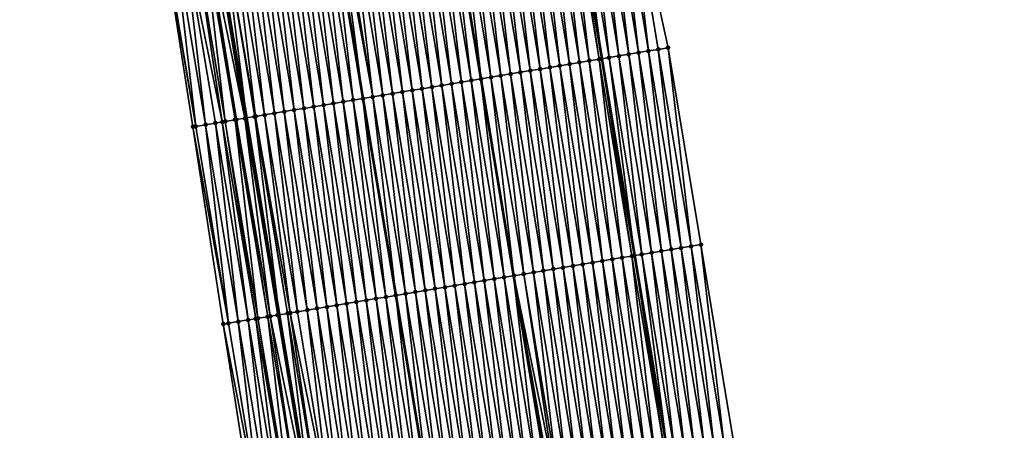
# Model space of a CAD drawing. Header units: feet. Extents: x 2010743 to 2022806, y 818705 to 837694.
# Tile 267 of 531: x 2011540 to 2011638, y 827324 to 827365. Entities that reach past the tile are written whole.
import ezdxf

# ---------------------------------------------------------------- set-up
doc = ezdxf.new("R2010")
doc.units = ezdxf.units.FT
doc.header["$MEASUREMENT"] = 0
for name, color, linetype, lineweight in [('EP_Travel Lane', 172, 'Continuous', 53), ('Road Shots', 141, 'Continuous', 100), ('STRIPING', 60, 'Continuous', 53)]:
    doc.layers.add(name, color=color, linetype=linetype, lineweight=lineweight)
doc.layers.add('I-77-MM17-21_NB-Surface-Border', color=7, linetype='Continuous')
doc.layers.add('I-77-MM17-21_NB-Surface-TIN', color=7, linetype='Continuous')

msp = doc.modelspace()

# ---------------------------------------------------------------- linework, layer by layer
at = {"layer": 'EP_Travel Lane'}
for points in [[(2011579.91, 827479.554, 307.136), (2011582.754, 827460.029, 307.132), (2011585.73, 827440.252, 307.147), (2011588.706, 827420.474, 307.162), (2011591.681, 827400.697, 307.152), (2011594.777, 827381.293, 307.175), (2011598.063, 827361.565, 307.187), (2011601.349, 827341.837, 307.243), (2011604.635, 827322.109, 307.284), (2011608.035, 827302.71, 307.321), (2011611.592, 827283.029, 307.355), (2011615.149, 827263.348, 307.39), (2011618.707, 827243.667, 307.439), (2011622.355, 827224.284, 307.499), (2011626.149, 827204.647, 307.551), (2011629.944, 827185.01, 307.612), (2011633.739, 827165.374, 307.692)], [(2011544.137, 827474.614, 308.56), (2011547.036, 827454.656, 308.531), (2011550.012, 827434.879, 308.571), (2011552.988, 827415.102, 308.601), (2011555.963, 827395.324, 308.628), (2011559.156, 827375.361, 308.668), (2011562.442, 827355.633, 308.652), (2011565.727, 827335.905, 308.666), (2011569.013, 827316.176, 308.661), (2011572.49, 827296.288, 308.675), (2011576.048, 827276.607, 308.738), (2011579.605, 827256.926, 308.763), (2011583.162, 827237.245, 308.8), (2011586.897, 827217.423, 308.839), (2011590.699, 827197.787, 308.857), (2011594.501, 827178.152, 308.927)]]:
    msp.add_polyline3d(points, dxfattribs=at)
at = {"layer": 'I-77-MM17-21_NB-Surface-Border', "color": 3, "linetype": 'Continuous', "lineweight": -3}
for points in [[(2011584.602, 827480.202, 306.948), (2011587.43, 827460.733, 306.939), (2011590.406, 827440.955, 306.978), (2011593.382, 827421.178, 306.965), (2011597.346, 827401.549, 306.933), (2011600.433, 827382.235, 306.932), (2011604.706, 827362.671, 306.905), (2011607.992, 827342.943, 306.962), (2011611.277, 827323.215, 307.005), (2011613.672, 827303.729, 307.071), (2011617.23, 827284.048, 307.116), (2011620.787, 827264.367, 307.165), (2011623.36, 827244.508, 307.251), (2011626.02, 827224.993, 307.37), (2011630.804, 827205.548, 307.382), (2011634.606, 827185.912, 307.44), (2011638.408, 827166.277, 307.495)], [(2011589.723, 827177.227, 309.091), (2011586.054, 827196.888, 309.034), (2011582.68, 827216.607, 309.012), (2011578.77, 827236.451, 309.003), (2011574.496, 827256.003, 309.004), (2011570.59, 827275.621, 308.971), (2011566.714, 827295.244, 308.907), (2011563.209, 827315.21, 308.848), (2011560.123, 827334.971, 308.829), (2011557.085, 827354.741, 308.805), (2011554.005, 827374.503, 308.799), (2011551.038, 827394.583, 308.772), (2011548.375, 827414.408, 308.741), (2011546.027, 827434.28, 308.703), (2011542.884, 827454.032, 308.661), (2011539.718, 827474.004, 308.687)]]:
    msp.add_polyline3d(points, dxfattribs=at)
at = {"layer": 'I-77-MM17-21_NB-Surface-TIN', "color": 128, "linetype": 'Continuous', "lineweight": -3}
for points in [[(2011600.76, 827362.014, 307.077), (2011598.461, 827381.907, 307.019), (2011597.474, 827381.742, 307.063)], [(2011601.747, 827362.178, 307.028), (2011599.447, 827382.071, 306.975), (2011598.461, 827381.907, 307.019)], [(2011600.76, 827362.014, 307.077), (2011601.747, 827362.178, 307.028), (2011598.461, 827381.907, 307.019)], [(2011602.733, 827362.343, 306.985), (2011600.433, 827382.235, 306.932), (2011599.447, 827382.071, 306.975)], [(2011601.747, 827362.178, 307.028), (2011602.733, 827362.343, 306.985), (2011599.447, 827382.071, 306.975)], [(2011602.733, 827362.343, 306.985), (2011603.719, 827362.507, 306.942), (2011600.433, 827382.235, 306.932)], [(2011603.719, 827362.507, 306.942), (2011604.706, 827362.671, 306.905), (2011600.433, 827382.235, 306.932)], [(2011594.842, 827361.028, 307.321), (2011592.542, 827380.921, 307.267), (2011591.556, 827380.757, 307.314)], [(2011595.828, 827361.193, 307.279), (2011593.529, 827381.085, 307.23), (2011592.542, 827380.921, 307.267)], [(2011594.842, 827361.028, 307.321), (2011595.828, 827361.193, 307.279), (2011592.542, 827380.921, 307.267)], [(2011596.814, 827361.357, 307.239), (2011594.515, 827381.249, 307.184), (2011593.529, 827381.085, 307.23)], [(2011595.828, 827361.193, 307.279), (2011596.814, 827361.357, 307.239), (2011593.529, 827381.085, 307.23)], [(2011597.801, 827361.521, 307.195), (2011594.777, 827381.293, 307.175), (2011594.515, 827381.249, 307.184)], [(2011596.814, 827361.357, 307.239), (2011597.801, 827361.521, 307.195), (2011594.515, 827381.249, 307.184)], [(2011595.501, 827381.414, 307.15), (2011594.777, 827381.293, 307.175), (2011598.063, 827361.565, 307.187)], [(2011597.801, 827361.521, 307.195), (2011598.063, 827361.565, 307.187), (2011594.777, 827381.293, 307.175)], [(2011598.787, 827361.685, 307.166), (2011596.488, 827381.578, 307.104), (2011595.501, 827381.414, 307.15)], [(2011598.787, 827361.685, 307.166), (2011595.501, 827381.414, 307.15), (2011598.063, 827361.565, 307.187)], [(2011599.774, 827361.85, 307.122), (2011597.474, 827381.742, 307.063), (2011596.488, 827381.578, 307.104)], [(2011598.787, 827361.685, 307.166), (2011599.774, 827361.85, 307.122), (2011596.488, 827381.578, 307.104)], [(2011599.774, 827361.85, 307.122), (2011600.76, 827362.014, 307.077), (2011597.474, 827381.742, 307.063)], [(2011588.923, 827360.043, 307.574), (2011586.624, 827379.935, 307.53), (2011585.637, 827379.771, 307.574)], [(2011589.91, 827360.207, 307.53), (2011587.61, 827380.1, 307.481), (2011586.624, 827379.935, 307.53)], [(2011588.923, 827360.043, 307.574), (2011589.91, 827360.207, 307.53), (2011586.624, 827379.935, 307.53)], [(2011590.896, 827360.371, 307.482), (2011588.597, 827380.264, 307.445), (2011587.61, 827380.1, 307.481)], [(2011589.91, 827360.207, 307.53), (2011590.896, 827360.371, 307.482), (2011587.61, 827380.1, 307.481)], [(2011591.882, 827360.536, 307.445), (2011589.583, 827380.428, 307.408), (2011588.597, 827380.264, 307.445)], [(2011590.896, 827360.371, 307.482), (2011591.882, 827360.536, 307.445), (2011588.597, 827380.264, 307.445)], [(2011592.869, 827360.7, 307.407), (2011590.569, 827380.592, 307.363), (2011589.583, 827380.428, 307.408)], [(2011591.882, 827360.536, 307.445), (2011592.869, 827360.7, 307.407), (2011589.583, 827380.428, 307.408)], [(2011593.855, 827360.864, 307.367), (2011591.556, 827380.757, 307.314), (2011590.569, 827380.592, 307.363)], [(2011592.869, 827360.7, 307.407), (2011593.855, 827360.864, 307.367), (2011590.569, 827380.592, 307.363)], [(2011593.855, 827360.864, 307.367), (2011594.842, 827361.028, 307.321), (2011591.556, 827380.757, 307.314)], [(2011583.005, 827359.057, 307.825), (2011580.705, 827378.95, 307.795), (2011579.719, 827378.785, 307.834)], [(2011583.991, 827359.221, 307.789), (2011581.692, 827379.114, 307.758), (2011580.705, 827378.95, 307.795)], [(2011583.005, 827359.057, 307.825), (2011583.991, 827359.221, 307.789), (2011580.705, 827378.95, 307.795)], [(2011584.977, 827359.386, 307.755), (2011582.626, 827379.27, 307.716), (2011581.692, 827379.114, 307.758)], [(2011583.991, 827359.221, 307.789), (2011584.977, 827359.386, 307.755), (2011581.692, 827379.114, 307.758)], [(2011582.678, 827379.278, 307.714), (2011582.626, 827379.27, 307.716), (2011585.923, 827359.543, 307.71)], [(2011584.977, 827359.386, 307.755), (2011585.923, 827359.543, 307.71), (2011582.626, 827379.27, 307.716)], [(2011585.964, 827359.55, 307.708), (2011583.664, 827379.443, 307.681), (2011582.678, 827379.278, 307.714)], [(2011585.964, 827359.55, 307.708), (2011582.678, 827379.278, 307.714), (2011585.923, 827359.543, 307.71)], [(2011586.95, 827359.714, 307.669), (2011584.651, 827379.607, 307.619), (2011583.664, 827379.443, 307.681)], [(2011585.964, 827359.55, 307.708), (2011586.95, 827359.714, 307.669), (2011583.664, 827379.443, 307.681)], [(2011587.937, 827359.879, 307.615), (2011585.637, 827379.771, 307.574), (2011584.651, 827379.607, 307.619)], [(2011586.95, 827359.714, 307.669), (2011587.937, 827359.879, 307.615), (2011584.651, 827379.607, 307.619)], [(2011587.937, 827359.879, 307.615), (2011588.923, 827360.043, 307.574), (2011585.637, 827379.771, 307.574)], [(2011577.086, 827358.072, 308.05), (2011574.787, 827377.964, 308.036), (2011573.8, 827377.8, 308.08)], [(2011578.073, 827358.236, 308.01), (2011575.773, 827378.128, 307.992), (2011574.787, 827377.964, 308.036)], [(2011577.086, 827358.072, 308.05), (2011578.073, 827358.236, 308.01), (2011574.787, 827377.964, 308.036)], [(2011579.059, 827358.4, 307.976), (2011576.76, 827378.293, 307.951), (2011575.773, 827378.128, 307.992)], [(2011578.073, 827358.236, 308.01), (2011579.059, 827358.4, 307.976), (2011575.773, 827378.128, 307.992)], [(2011580.045, 827358.564, 307.939), (2011577.746, 827378.457, 307.911), (2011576.76, 827378.293, 307.951)], [(2011579.059, 827358.4, 307.976), (2011580.045, 827358.564, 307.939), (2011576.76, 827378.293, 307.951)], [(2011581.032, 827358.729, 307.901), (2011578.732, 827378.621, 307.869), (2011577.746, 827378.457, 307.911)], [(2011580.045, 827358.564, 307.939), (2011581.032, 827358.729, 307.901), (2011577.746, 827378.457, 307.911)], [(2011582.018, 827358.893, 307.864), (2011579.719, 827378.785, 307.834), (2011578.732, 827378.621, 307.869)], [(2011581.032, 827358.729, 307.901), (2011582.018, 827358.893, 307.864), (2011578.732, 827378.621, 307.869)], [(2011582.018, 827358.893, 307.864), (2011583.005, 827359.057, 307.825), (2011579.719, 827378.785, 307.834)], [(2011571.168, 827357.086, 308.307), (2011568.868, 827376.978, 308.294), (2011567.882, 827376.814, 308.336)], [(2011572.154, 827357.25, 308.263), (2011569.855, 827377.143, 308.254), (2011568.868, 827376.978, 308.294)], [(2011571.168, 827357.086, 308.307), (2011572.154, 827357.25, 308.263), (2011568.868, 827376.978, 308.294)], [(2011573.14, 827357.414, 308.222), (2011570.841, 827377.307, 308.214), (2011569.855, 827377.143, 308.254)], [(2011572.154, 827357.25, 308.263), (2011573.14, 827357.414, 308.222), (2011569.855, 827377.143, 308.254)], [(2011571.507, 827377.418, 308.193), (2011570.841, 827377.307, 308.214), (2011574.127, 827357.579, 308.187)], [(2011573.14, 827357.414, 308.222), (2011574.127, 827357.579, 308.187), (2011570.841, 827377.307, 308.214)], [(2011575.113, 827357.743, 308.15), (2011571.827, 827377.471, 308.179), (2011571.507, 827377.418, 308.193)], [(2011575.113, 827357.743, 308.15), (2011571.507, 827377.418, 308.193), (2011574.127, 827357.579, 308.187)], [(2011575.113, 827357.743, 308.15), (2011572.814, 827377.636, 308.129), (2011571.827, 827377.471, 308.179)], [(2011576.1, 827357.907, 308.096), (2011573.8, 827377.8, 308.08), (2011572.814, 827377.636, 308.129)], [(2011575.113, 827357.743, 308.15), (2011576.1, 827357.907, 308.096), (2011572.814, 827377.636, 308.129)], [(2011576.1, 827357.907, 308.096), (2011577.086, 827358.072, 308.05), (2011573.8, 827377.8, 308.08)], [(2011565.249, 827356.1, 308.544), (2011562.95, 827375.993, 308.52), (2011561.963, 827375.829, 308.557)], [(2011566.236, 827356.265, 308.503), (2011563.936, 827376.157, 308.483), (2011562.95, 827375.993, 308.52)], [(2011565.249, 827356.1, 308.544), (2011566.236, 827356.265, 308.503), (2011562.95, 827375.993, 308.52)], [(2011567.222, 827356.429, 308.464), (2011564.923, 827376.321, 308.448), (2011563.936, 827376.157, 308.483)], [(2011566.236, 827356.265, 308.503), (2011567.222, 827356.429, 308.464), (2011563.936, 827376.157, 308.483)], [(2011568.208, 827356.593, 308.427), (2011565.909, 827376.486, 308.411), (2011564.923, 827376.321, 308.448)], [(2011567.222, 827356.429, 308.464), (2011568.208, 827356.593, 308.427), (2011564.923, 827376.321, 308.448)], [(2011569.195, 827356.757, 308.387), (2011566.895, 827376.65, 308.372), (2011565.909, 827376.486, 308.411)], [(2011568.208, 827356.593, 308.427), (2011569.195, 827356.757, 308.387), (2011565.909, 827376.486, 308.411)], [(2011570.181, 827356.922, 308.346), (2011567.882, 827376.814, 308.336), (2011566.895, 827376.65, 308.372)], [(2011569.195, 827356.757, 308.387), (2011570.181, 827356.922, 308.346), (2011566.895, 827376.65, 308.372)], [(2011570.181, 827356.922, 308.346), (2011571.168, 827357.086, 308.307), (2011567.882, 827376.814, 308.336)], [(2011560.02, 827355.229, 308.721), (2011557.031, 827375.007, 308.724), (2011556.045, 827374.843, 308.762)], [(2011560.317, 827355.279, 308.705), (2011558.018, 827375.171, 308.71), (2011557.031, 827375.007, 308.724)], [(2011560.02, 827355.229, 308.721), (2011560.317, 827355.279, 308.705), (2011557.031, 827375.007, 308.724)], [(2011561.437, 827355.466, 308.695), (2011558.232, 827375.207, 308.711), (2011558.018, 827375.171, 308.71)], [(2011560.317, 827355.279, 308.705), (2011561.303, 827355.443, 308.693), (2011558.018, 827375.171, 308.71)], [(2011561.303, 827355.443, 308.693), (2011561.437, 827355.466, 308.695), (2011558.018, 827375.171, 308.71)], [(2011562.29, 827355.608, 308.656), (2011559.004, 827375.336, 308.674), (2011558.232, 827375.207, 308.711)], [(2011561.437, 827355.466, 308.695), (2011562.29, 827355.608, 308.656), (2011558.232, 827375.207, 308.711)], [(2011562.29, 827355.608, 308.656), (2011559.156, 827375.361, 308.668), (2011559.004, 827375.336, 308.674)], [(2011559.99, 827375.5, 308.633), (2011559.156, 827375.361, 308.668), (2011562.442, 827355.633, 308.652)], [(2011562.29, 827355.608, 308.656), (2011562.442, 827355.633, 308.652), (2011559.156, 827375.361, 308.668)], [(2011563.358, 827355.785, 308.625), (2011560.977, 827375.664, 308.593), (2011559.99, 827375.5, 308.633)], [(2011563.276, 827355.772, 308.628), (2011559.99, 827375.5, 308.633), (2011562.442, 827355.633, 308.652)], [(2011563.276, 827355.772, 308.628), (2011563.358, 827355.785, 308.625), (2011559.99, 827375.5, 308.633)], [(2011564.263, 827355.936, 308.585), (2011561.963, 827375.829, 308.557), (2011560.977, 827375.664, 308.593)], [(2011563.358, 827355.785, 308.625), (2011564.263, 827355.936, 308.585), (2011560.977, 827375.664, 308.593)], [(2011564.263, 827355.936, 308.585), (2011565.249, 827356.1, 308.544), (2011561.963, 827375.829, 308.557)], [(2011557.358, 827354.786, 308.797), (2011554.072, 827374.514, 308.798), (2011554.005, 827374.503, 308.799)], [(2011557.085, 827354.741, 308.805), (2011557.358, 827354.786, 308.797), (2011554.005, 827374.503, 308.799)], [(2011557.358, 827354.786, 308.797), (2011555.058, 827374.679, 308.777), (2011554.072, 827374.514, 308.798)], [(2011558.344, 827354.95, 308.772), (2011556.045, 827374.843, 308.762), (2011555.058, 827374.679, 308.777)], [(2011557.358, 827354.786, 308.797), (2011558.344, 827354.95, 308.772), (2011555.058, 827374.679, 308.777)], [(2011558.344, 827354.95, 308.772), (2011559.331, 827355.115, 308.756), (2011556.045, 827374.843, 308.762)], [(2011559.331, 827355.115, 308.756), (2011560.02, 827355.229, 308.721), (2011556.045, 827374.843, 308.762)], [(2011604.046, 827342.286, 307.145), (2011601.747, 827362.178, 307.028), (2011600.76, 827362.014, 307.077)], [(2011605.032, 827342.45, 307.094), (2011602.733, 827362.343, 306.985), (2011601.747, 827362.178, 307.028)], [(2011604.046, 827342.286, 307.145), (2011605.032, 827342.45, 307.094), (2011601.747, 827362.178, 307.028)], [(2011606.019, 827342.614, 307.056), (2011603.719, 827362.507, 306.942), (2011602.733, 827362.343, 306.985)], [(2011605.032, 827342.45, 307.094), (2011606.019, 827342.614, 307.056), (2011602.733, 827362.343, 306.985)], [(2011607.005, 827342.779, 307.01), (2011604.706, 827362.671, 306.905), (2011603.719, 827362.507, 306.942)], [(2011606.019, 827342.614, 307.056), (2011607.005, 827342.779, 307.01), (2011603.719, 827362.507, 306.942)], [(2011607.005, 827342.779, 307.01), (2011607.992, 827342.943, 306.962), (2011604.706, 827362.671, 306.905)], [(2011598.127, 827341.3, 307.373), (2011595.828, 827361.193, 307.279), (2011594.842, 827361.028, 307.321)], [(2011599.114, 827341.464, 307.33), (2011596.814, 827361.357, 307.239), (2011595.828, 827361.193, 307.279)], [(2011598.127, 827341.3, 307.373), (2011599.114, 827341.464, 307.33), (2011595.828, 827361.193, 307.279)], [(2011600.1, 827341.629, 307.3), (2011597.801, 827361.521, 307.195), (2011596.814, 827361.357, 307.239)], [(2011599.114, 827341.464, 307.33), (2011600.1, 827341.629, 307.3), (2011596.814, 827361.357, 307.239)], [(2011601.087, 827341.793, 307.251), (2011598.063, 827361.565, 307.187), (2011597.801, 827361.521, 307.195)], [(2011600.1, 827341.629, 307.3), (2011601.087, 827341.793, 307.251), (2011597.801, 827361.521, 307.195)], [(2011598.787, 827361.685, 307.166), (2011598.063, 827361.565, 307.187), (2011601.349, 827341.837, 307.243)], [(2011601.087, 827341.793, 307.251), (2011601.349, 827341.837, 307.243), (2011598.063, 827361.565, 307.187)], [(2011602.073, 827341.957, 307.223), (2011599.774, 827361.85, 307.122), (2011598.787, 827361.685, 307.166)], [(2011602.073, 827341.957, 307.223), (2011598.787, 827361.685, 307.166), (2011601.349, 827341.837, 307.243)], [(2011603.06, 827342.122, 307.188), (2011600.76, 827362.014, 307.077), (2011599.774, 827361.85, 307.122)], [(2011602.073, 827341.957, 307.223), (2011603.06, 827342.122, 307.188), (2011599.774, 827361.85, 307.122)], [(2011603.06, 827342.122, 307.188), (2011604.046, 827342.286, 307.145), (2011600.76, 827362.014, 307.077)], [(2011592.209, 827340.315, 307.611), (2011589.91, 827360.207, 307.53), (2011588.923, 827360.043, 307.574)], [(2011593.195, 827340.479, 307.567), (2011590.896, 827360.371, 307.482), (2011589.91, 827360.207, 307.53)], [(2011592.209, 827340.315, 307.611), (2011593.195, 827340.479, 307.567), (2011589.91, 827360.207, 307.53)], [(2011594.182, 827340.643, 307.525), (2011591.882, 827360.536, 307.445), (2011590.896, 827360.371, 307.482)], [(2011593.195, 827340.479, 307.567), (2011594.182, 827340.643, 307.525), (2011590.896, 827360.371, 307.482)], [(2011595.168, 827340.807, 307.491), (2011592.869, 827360.7, 307.407), (2011591.882, 827360.536, 307.445)], [(2011594.182, 827340.643, 307.525), (2011595.168, 827340.807, 307.491), (2011591.882, 827360.536, 307.445)], [(2011596.155, 827340.972, 307.453), (2011593.855, 827360.864, 307.367), (2011592.869, 827360.7, 307.407)], [(2011595.168, 827340.807, 307.491), (2011596.155, 827340.972, 307.453), (2011592.869, 827360.7, 307.407)], [(2011597.141, 827341.136, 307.414), (2011594.842, 827361.028, 307.321), (2011593.855, 827360.864, 307.367)], [(2011596.155, 827340.972, 307.453), (2011597.141, 827341.136, 307.414), (2011593.855, 827360.864, 307.367)], [(2011597.141, 827341.136, 307.414), (2011598.127, 827341.3, 307.373), (2011594.842, 827361.028, 307.321)], [(2011586.29, 827339.329, 307.849), (2011583.991, 827359.221, 307.789), (2011583.005, 827359.057, 307.825)], [(2011587.277, 827339.493, 307.816), (2011584.977, 827359.386, 307.755), (2011583.991, 827359.221, 307.789)], [(2011586.29, 827339.329, 307.849), (2011587.277, 827339.493, 307.816), (2011583.991, 827359.221, 307.789)], [(2011588.263, 827339.658, 307.785), (2011585.923, 827359.543, 307.71), (2011584.977, 827359.386, 307.755)], [(2011587.277, 827339.493, 307.816), (2011588.263, 827339.658, 307.785), (2011584.977, 827359.386, 307.755)], [(2011585.964, 827359.55, 307.708), (2011585.923, 827359.543, 307.71), (2011589.221, 827339.817, 307.742)], [(2011588.263, 827339.658, 307.785), (2011589.221, 827339.817, 307.742), (2011585.923, 827359.543, 307.71)], [(2011589.25, 827339.822, 307.741), (2011586.95, 827359.714, 307.669), (2011585.964, 827359.55, 307.708)], [(2011589.25, 827339.822, 307.741), (2011585.964, 827359.55, 307.708), (2011589.221, 827339.817, 307.742)], [(2011590.236, 827339.986, 307.706), (2011587.937, 827359.879, 307.615), (2011586.95, 827359.714, 307.669)], [(2011589.25, 827339.822, 307.741), (2011590.236, 827339.986, 307.706), (2011586.95, 827359.714, 307.669)], [(2011591.223, 827340.15, 307.648), (2011588.923, 827360.043, 307.574), (2011587.937, 827359.879, 307.615)], [(2011590.236, 827339.986, 307.706), (2011591.223, 827340.15, 307.648), (2011587.937, 827359.879, 307.615)], [(2011591.223, 827340.15, 307.648), (2011592.209, 827340.315, 307.611), (2011588.923, 827360.043, 307.574)], [(2011580.372, 827338.343, 308.085), (2011578.073, 827358.236, 308.01), (2011577.086, 827358.072, 308.05)], [(2011581.358, 827338.508, 308.043), (2011579.059, 827358.4, 307.976), (2011578.073, 827358.236, 308.01)], [(2011580.372, 827338.343, 308.085), (2011581.358, 827338.508, 308.043), (2011578.073, 827358.236, 308.01)], [(2011582.345, 827338.672, 308.007), (2011580.045, 827358.564, 307.939), (2011579.059, 827358.4, 307.976)], [(2011581.358, 827338.508, 308.043), (2011582.345, 827338.672, 308.007), (2011579.059, 827358.4, 307.976)], [(2011583.331, 827338.836, 307.972), (2011581.032, 827358.729, 307.901), (2011580.045, 827358.564, 307.939)], [(2011582.345, 827338.672, 308.007), (2011583.331, 827338.836, 307.972), (2011580.045, 827358.564, 307.939)], [(2011584.318, 827339, 307.93), (2011582.018, 827358.893, 307.864), (2011581.032, 827358.729, 307.901)], [(2011583.331, 827338.836, 307.972), (2011584.318, 827339, 307.93), (2011581.032, 827358.729, 307.901)], [(2011585.304, 827339.165, 307.89), (2011583.005, 827359.057, 307.825), (2011582.018, 827358.893, 307.864)], [(2011584.318, 827339, 307.93), (2011585.304, 827339.165, 307.89), (2011582.018, 827358.893, 307.864)], [(2011585.304, 827339.165, 307.89), (2011586.29, 827339.329, 307.849), (2011583.005, 827359.057, 307.825)], [(2011574.453, 827337.358, 308.333), (2011572.154, 827357.25, 308.263), (2011571.168, 827357.086, 308.307)], [(2011575.44, 827337.522, 308.293), (2011573.14, 827357.414, 308.222), (2011572.154, 827357.25, 308.263)], [(2011574.453, 827337.358, 308.333), (2011575.44, 827337.522, 308.293), (2011572.154, 827357.25, 308.263)], [(2011576.426, 827337.686, 308.252), (2011574.127, 827357.579, 308.187), (2011573.14, 827357.414, 308.222)], [(2011575.44, 827337.522, 308.293), (2011576.426, 827337.686, 308.252), (2011573.14, 827357.414, 308.222)], [(2011575.113, 827357.743, 308.15), (2011574.127, 827357.579, 308.187), (2011577.413, 827337.851, 308.209)], [(2011576.426, 827337.686, 308.252), (2011577.413, 827337.851, 308.209), (2011574.127, 827357.579, 308.187)], [(2011578.399, 827338.015, 308.178), (2011576.1, 827357.907, 308.096), (2011575.113, 827357.743, 308.15)], [(2011578.399, 827338.015, 308.178), (2011575.113, 827357.743, 308.15), (2011577.413, 827337.851, 308.209)], [(2011579.386, 827338.179, 308.131), (2011577.086, 827358.072, 308.05), (2011576.1, 827357.907, 308.096)], [(2011578.399, 827338.015, 308.178), (2011579.386, 827338.179, 308.131), (2011576.1, 827357.907, 308.096)], [(2011579.386, 827338.179, 308.131), (2011580.372, 827338.343, 308.085), (2011577.086, 827358.072, 308.05)], [(2011568.535, 827336.372, 308.564), (2011566.236, 827356.265, 308.503), (2011565.249, 827356.1, 308.544)], [(2011569.521, 827336.536, 308.524), (2011567.222, 827356.429, 308.464), (2011566.236, 827356.265, 308.503)], [(2011568.535, 827336.372, 308.564), (2011569.521, 827336.536, 308.524), (2011566.236, 827356.265, 308.503)], [(2011570.508, 827336.701, 308.484), (2011568.208, 827356.593, 308.427), (2011567.222, 827356.429, 308.464)], [(2011569.521, 827336.536, 308.524), (2011570.508, 827336.701, 308.484), (2011567.222, 827356.429, 308.464)], [(2011571.494, 827336.865, 308.448), (2011569.195, 827356.757, 308.387), (2011568.208, 827356.593, 308.427)], [(2011570.508, 827336.701, 308.484), (2011571.494, 827336.865, 308.448), (2011568.208, 827356.593, 308.427)], [(2011572.481, 827337.029, 308.41), (2011570.181, 827356.922, 308.346), (2011569.195, 827356.757, 308.387)], [(2011571.494, 827336.865, 308.448), (2011572.481, 827337.029, 308.41), (2011569.195, 827356.757, 308.387)], [(2011573.467, 827337.193, 308.372), (2011571.168, 827357.086, 308.307), (2011570.181, 827356.922, 308.346)], [(2011572.481, 827337.029, 308.41), (2011573.467, 827337.193, 308.372), (2011570.181, 827356.922, 308.346)], [(2011573.467, 827337.193, 308.372), (2011574.453, 827337.358, 308.333), (2011571.168, 827357.086, 308.307)], [(2011562.617, 827335.386, 308.756), (2011560.02, 827355.229, 308.721), (2011559.331, 827355.115, 308.756)], [(2011563.387, 827335.515, 308.719), (2011560.317, 827355.279, 308.705), (2011560.02, 827355.229, 308.721)], [(2011562.617, 827335.386, 308.756), (2011563.387, 827335.515, 308.719), (2011560.02, 827355.229, 308.721)], [(2011563.603, 827335.551, 308.706), (2011561.303, 827355.443, 308.693), (2011560.317, 827355.279, 308.705)], [(2011563.387, 827335.515, 308.719), (2011563.603, 827335.551, 308.706), (2011560.317, 827355.279, 308.705)], [(2011564.589, 827335.715, 308.693), (2011561.437, 827355.466, 308.695), (2011561.303, 827355.443, 308.693)], [(2011563.603, 827335.551, 308.706), (2011564.589, 827335.715, 308.693), (2011561.303, 827355.443, 308.693)], [(2011564.831, 827335.755, 308.7), (2011562.29, 827355.608, 308.656), (2011561.437, 827355.466, 308.695)], [(2011564.589, 827335.715, 308.693), (2011564.831, 827335.755, 308.7), (2011561.437, 827355.466, 308.695)], [(2011565.576, 827335.879, 308.669), (2011562.442, 827355.633, 308.652), (2011562.29, 827355.608, 308.656)], [(2011564.831, 827335.755, 308.7), (2011565.576, 827335.879, 308.669), (2011562.29, 827355.608, 308.656)], [(2011563.276, 827355.772, 308.628), (2011562.442, 827355.633, 308.652), (2011565.727, 827335.905, 308.666)], [(2011565.576, 827335.879, 308.669), (2011565.727, 827335.905, 308.666), (2011562.442, 827355.633, 308.652)], [(2011566.562, 827336.044, 308.645), (2011563.358, 827355.785, 308.625), (2011563.276, 827355.772, 308.628)], [(2011566.562, 827336.044, 308.645), (2011563.276, 827355.772, 308.628), (2011565.727, 827335.905, 308.666)], [(2011566.83, 827336.088, 308.636), (2011564.263, 827355.936, 308.585), (2011563.358, 827355.785, 308.625)], [(2011566.562, 827336.044, 308.645), (2011566.83, 827336.088, 308.636), (2011563.358, 827355.785, 308.625)], [(2011567.549, 827336.208, 308.606), (2011565.249, 827356.1, 308.544), (2011564.263, 827355.936, 308.585)], [(2011566.83, 827336.088, 308.636), (2011567.549, 827336.208, 308.606), (2011564.263, 827355.936, 308.585)], [(2011567.549, 827336.208, 308.606), (2011568.535, 827336.372, 308.564), (2011565.249, 827356.1, 308.544)], [(2011560.644, 827335.058, 308.812), (2011557.358, 827354.786, 308.797), (2011557.085, 827354.741, 308.805)], [(2011560.123, 827334.971, 308.829), (2011560.644, 827335.058, 308.812), (2011557.085, 827354.741, 308.805)], [(2011560.644, 827335.058, 308.812), (2011558.344, 827354.95, 308.772), (2011557.358, 827354.786, 308.797)], [(2011561.63, 827335.222, 308.78), (2011559.331, 827355.115, 308.756), (2011558.344, 827354.95, 308.772)], [(2011560.644, 827335.058, 308.812), (2011561.63, 827335.222, 308.78), (2011558.344, 827354.95, 308.772)], [(2011561.63, 827335.222, 308.78), (2011562.617, 827335.386, 308.756), (2011559.331, 827355.115, 308.756)], [(2011607.332, 827322.558, 307.19), (2011605.032, 827342.45, 307.094), (2011604.046, 827342.286, 307.145)], [(2011608.318, 827322.722, 307.143), (2011606.019, 827342.614, 307.056), (2011605.032, 827342.45, 307.094)], [(2011607.332, 827322.558, 307.19), (2011608.318, 827322.722, 307.143), (2011605.032, 827342.45, 307.094)], [(2011609.305, 827322.886, 307.104), (2011607.005, 827342.779, 307.01), (2011606.019, 827342.614, 307.056)], [(2011608.318, 827322.722, 307.143), (2011609.305, 827322.886, 307.104), (2011606.019, 827342.614, 307.056)], [(2011610.291, 827323.05, 307.056), (2011607.992, 827342.943, 306.962), (2011607.005, 827342.779, 307.01)], [(2011609.305, 827322.886, 307.104), (2011610.291, 827323.05, 307.056), (2011607.005, 827342.779, 307.01)], [(2011610.291, 827323.05, 307.056), (2011611.277, 827323.215, 307.005), (2011607.992, 827342.943, 306.962)], [(2011601.413, 827321.572, 307.421), (2011599.114, 827341.464, 307.33), (2011598.127, 827341.3, 307.373)], [(2011602.4, 827321.736, 307.378), (2011600.1, 827341.629, 307.3), (2011599.114, 827341.464, 307.33)], [(2011601.413, 827321.572, 307.421), (2011602.4, 827321.736, 307.378), (2011599.114, 827341.464, 307.33)], [(2011603.386, 827321.901, 307.339), (2011601.087, 827341.793, 307.251), (2011600.1, 827341.629, 307.3)], [(2011602.4, 827321.736, 307.378), (2011603.386, 827321.901, 307.339), (2011600.1, 827341.629, 307.3)], [(2011604.373, 827322.065, 307.291), (2011601.349, 827341.837, 307.243), (2011601.087, 827341.793, 307.251)], [(2011603.386, 827321.901, 307.339), (2011604.373, 827322.065, 307.291), (2011601.087, 827341.793, 307.251)], [(2011602.073, 827341.957, 307.223), (2011601.349, 827341.837, 307.243), (2011604.635, 827322.109, 307.284)], [(2011604.373, 827322.065, 307.291), (2011604.635, 827322.109, 307.284), (2011601.349, 827341.837, 307.243)], [(2011605.359, 827322.229, 307.265), (2011603.06, 827342.122, 307.188), (2011602.073, 827341.957, 307.223)], [(2011605.359, 827322.229, 307.265), (2011602.073, 827341.957, 307.223), (2011604.635, 827322.109, 307.284)], [(2011606.345, 827322.393, 307.235), (2011604.046, 827342.286, 307.145), (2011603.06, 827342.122, 307.188)], [(2011605.359, 827322.229, 307.265), (2011606.345, 827322.393, 307.235), (2011603.06, 827342.122, 307.188)], [(2011606.345, 827322.393, 307.235), (2011607.332, 827322.558, 307.19), (2011604.046, 827342.286, 307.145)], [(2011595.495, 827320.586, 307.649), (2011593.195, 827340.479, 307.567), (2011592.209, 827340.315, 307.611)], [(2011596.481, 827320.751, 307.61), (2011594.182, 827340.643, 307.525), (2011593.195, 827340.479, 307.567)], [(2011595.495, 827320.586, 307.649), (2011596.481, 827320.751, 307.61), (2011593.195, 827340.479, 307.567)], [(2011597.468, 827320.915, 307.566), (2011595.168, 827340.807, 307.491), (2011594.182, 827340.643, 307.525)], [(2011596.481, 827320.751, 307.61), (2011597.468, 827320.915, 307.566), (2011594.182, 827340.643, 307.525)], [(2011598.454, 827321.079, 307.529), (2011596.155, 827340.972, 307.453), (2011595.168, 827340.807, 307.491)], [(2011597.468, 827320.915, 307.566), (2011598.454, 827321.079, 307.529), (2011595.168, 827340.807, 307.491)], [(2011599.44, 827321.243, 307.495), (2011597.141, 827341.136, 307.414), (2011596.155, 827340.972, 307.453)], [(2011598.454, 827321.079, 307.529), (2011599.44, 827321.243, 307.495), (2011596.155, 827340.972, 307.453)], [(2011600.427, 827321.408, 307.46), (2011598.127, 827341.3, 307.373), (2011597.141, 827341.136, 307.414)], [(2011599.44, 827321.243, 307.495), (2011600.427, 827321.408, 307.46), (2011597.141, 827341.136, 307.414)], [(2011600.427, 827321.408, 307.46), (2011601.413, 827321.572, 307.421), (2011598.127, 827341.3, 307.373)], [(2011589.576, 827319.601, 307.88), (2011587.277, 827339.493, 307.816), (2011586.29, 827339.329, 307.849)], [(2011590.563, 827319.765, 307.847), (2011588.263, 827339.658, 307.785), (2011587.277, 827339.493, 307.816)], [(2011589.576, 827319.601, 307.88), (2011590.563, 827319.765, 307.847), (2011587.277, 827339.493, 307.816)], [(2011591.549, 827319.929, 307.814), (2011589.221, 827339.817, 307.742), (2011588.263, 827339.658, 307.785)], [(2011590.563, 827319.765, 307.847), (2011591.549, 827319.929, 307.814), (2011588.263, 827339.658, 307.785)], [(2011589.25, 827339.822, 307.741), (2011589.221, 827339.817, 307.742), (2011592.519, 827320.091, 307.768)], [(2011591.549, 827319.929, 307.814), (2011592.519, 827320.091, 307.768), (2011589.221, 827339.817, 307.742)], [(2011593.257, 827320.214, 307.755), (2011590.236, 827339.986, 307.706), (2011589.25, 827339.822, 307.741)], [(2011592.536, 827320.094, 307.767), (2011589.25, 827339.822, 307.741), (2011592.519, 827320.091, 307.768)], [(2011592.536, 827320.094, 307.767), (2011592.763, 827320.131, 307.764), (2011589.25, 827339.822, 307.741)], [(2011592.763, 827320.131, 307.764), (2011593.257, 827320.214, 307.755), (2011589.25, 827339.822, 307.741)], [(2011593.522, 827320.258, 307.742), (2011591.223, 827340.15, 307.648), (2011590.236, 827339.986, 307.706)], [(2011593.257, 827320.214, 307.755), (2011593.522, 827320.258, 307.742), (2011590.236, 827339.986, 307.706)], [(2011594.508, 827320.422, 307.689), (2011592.209, 827340.315, 307.611), (2011591.223, 827340.15, 307.648)], [(2011593.522, 827320.258, 307.742), (2011594.508, 827320.422, 307.689), (2011591.223, 827340.15, 307.648)], [(2011594.508, 827320.422, 307.689), (2011595.495, 827320.586, 307.649), (2011592.209, 827340.315, 307.611)], [(2011583.658, 827318.615, 308.109), (2011581.358, 827338.508, 308.043), (2011580.372, 827338.343, 308.085)], [(2011584.644, 827318.779, 308.07), (2011582.345, 827338.672, 308.007), (2011581.358, 827338.508, 308.043)], [(2011583.658, 827318.615, 308.109), (2011584.644, 827318.779, 308.07), (2011581.358, 827338.508, 308.043)], [(2011585.631, 827318.944, 308.034), (2011583.331, 827338.836, 307.972), (2011582.345, 827338.672, 308.007)], [(2011584.644, 827318.779, 308.07), (2011585.631, 827318.944, 308.034), (2011582.345, 827338.672, 308.007)], [(2011586.617, 827319.108, 307.998), (2011584.318, 827339, 307.93), (2011583.331, 827338.836, 307.972)], [(2011585.631, 827318.944, 308.034), (2011586.617, 827319.108, 307.998), (2011583.331, 827338.836, 307.972)], [(2011587.604, 827319.272, 307.957), (2011585.304, 827339.165, 307.89), (2011584.318, 827339, 307.93)], [(2011586.617, 827319.108, 307.998), (2011587.604, 827319.272, 307.957), (2011584.318, 827339, 307.93)], [(2011588.59, 827319.436, 307.92), (2011586.29, 827339.329, 307.849), (2011585.304, 827339.165, 307.89)], [(2011587.604, 827319.272, 307.957), (2011588.59, 827319.436, 307.92), (2011585.304, 827339.165, 307.89)], [(2011588.59, 827319.436, 307.92), (2011589.576, 827319.601, 307.88), (2011586.29, 827339.329, 307.849)], [(2011577.739, 827317.63, 308.348), (2011575.44, 827337.522, 308.293), (2011574.453, 827337.358, 308.333)], [(2011578.726, 827317.794, 308.305), (2011576.426, 827337.686, 308.252), (2011575.44, 827337.522, 308.293)], [(2011577.739, 827317.63, 308.348), (2011578.726, 827317.794, 308.305), (2011575.44, 827337.522, 308.293)], [(2011579.712, 827317.958, 308.269), (2011577.413, 827337.851, 308.209), (2011576.426, 827337.686, 308.252)], [(2011578.726, 827317.794, 308.305), (2011579.712, 827317.958, 308.269), (2011576.426, 827337.686, 308.252)], [(2011578.399, 827338.015, 308.178), (2011577.413, 827337.851, 308.209), (2011580.699, 827318.122, 308.231)], [(2011579.712, 827317.958, 308.269), (2011580.699, 827318.122, 308.231), (2011577.413, 827337.851, 308.209)], [(2011581.685, 827318.287, 308.199), (2011579.386, 827338.179, 308.131), (2011578.399, 827338.015, 308.178)], [(2011581.685, 827318.287, 308.199), (2011578.399, 827338.015, 308.178), (2011580.699, 827318.122, 308.231)], [(2011582.671, 827318.451, 308.152), (2011580.372, 827338.343, 308.085), (2011579.386, 827338.179, 308.131)], [(2011581.685, 827318.287, 308.199), (2011582.671, 827318.451, 308.152), (2011579.386, 827338.179, 308.131)], [(2011582.671, 827318.451, 308.152), (2011583.658, 827318.615, 308.109), (2011580.372, 827338.343, 308.085)], [(2011571.821, 827316.644, 308.566), (2011569.521, 827336.536, 308.524), (2011568.535, 827336.372, 308.564)], [(2011572.807, 827316.808, 308.525), (2011570.508, 827336.701, 308.484), (2011569.521, 827336.536, 308.524)], [(2011571.821, 827316.644, 308.566), (2011572.807, 827316.808, 308.525), (2011569.521, 827336.536, 308.524)], [(2011573.794, 827316.972, 308.489), (2011571.494, 827336.865, 308.448), (2011570.508, 827336.701, 308.484)], [(2011572.807, 827316.808, 308.525), (2011573.794, 827316.972, 308.489), (2011570.508, 827336.701, 308.484)], [(2011574.78, 827317.137, 308.456), (2011572.481, 827337.029, 308.41), (2011571.494, 827336.865, 308.448)], [(2011573.794, 827316.972, 308.489), (2011574.78, 827317.137, 308.456), (2011571.494, 827336.865, 308.448)], [(2011575.767, 827317.301, 308.421), (2011573.467, 827337.193, 308.372), (2011572.481, 827337.029, 308.41)], [(2011574.78, 827317.137, 308.456), (2011575.767, 827317.301, 308.421), (2011572.481, 827337.029, 308.41)], [(2011576.753, 827317.465, 308.386), (2011574.453, 827337.358, 308.333), (2011573.467, 827337.193, 308.372)], [(2011575.767, 827317.301, 308.421), (2011576.753, 827317.465, 308.386), (2011573.467, 827337.193, 308.372)], [(2011576.753, 827317.465, 308.386), (2011577.739, 827317.63, 308.348), (2011574.453, 827337.358, 308.333)], [(2011565.902, 827315.658, 308.767), (2011563.387, 827335.515, 308.719), (2011562.617, 827335.386, 308.756)], [(2011566.746, 827315.799, 308.723), (2011563.603, 827335.551, 308.706), (2011563.387, 827335.515, 308.719)], [(2011565.902, 827315.658, 308.767), (2011566.746, 827315.799, 308.723), (2011563.387, 827335.515, 308.719)], [(2011566.889, 827315.823, 308.714), (2011564.589, 827335.715, 308.693), (2011563.603, 827335.551, 308.706)], [(2011566.746, 827315.799, 308.723), (2011566.889, 827315.823, 308.714), (2011563.603, 827335.551, 308.706)], [(2011567.875, 827315.987, 308.689), (2011564.831, 827335.755, 308.7), (2011564.589, 827335.715, 308.693)], [(2011566.889, 827315.823, 308.714), (2011567.875, 827315.987, 308.689), (2011564.589, 827335.715, 308.693)], [(2011568.862, 827316.151, 308.665), (2011565.576, 827335.879, 308.669), (2011564.831, 827335.755, 308.7)], [(2011567.875, 827315.987, 308.689), (2011568.862, 827316.151, 308.665), (2011564.831, 827335.755, 308.7)], [(2011568.862, 827316.151, 308.665), (2011565.727, 827335.905, 308.666), (2011565.576, 827335.879, 308.669)], [(2011566.562, 827336.044, 308.645), (2011565.727, 827335.905, 308.666), (2011569.013, 827316.176, 308.661)], [(2011568.862, 827316.151, 308.665), (2011569.013, 827316.176, 308.661), (2011565.727, 827335.905, 308.666)], [(2011569.848, 827316.315, 308.64), (2011566.83, 827336.088, 308.636), (2011566.562, 827336.044, 308.645)], [(2011569.848, 827316.315, 308.64), (2011566.562, 827336.044, 308.645), (2011569.013, 827316.176, 308.661)], [(2011570.834, 827316.48, 308.604), (2011567.549, 827336.208, 308.606), (2011566.83, 827336.088, 308.636)], [(2011569.848, 827316.315, 308.64), (2011570.834, 827316.48, 308.604), (2011566.83, 827336.088, 308.636)], [(2011570.834, 827316.48, 308.604), (2011568.535, 827336.372, 308.564), (2011567.549, 827336.208, 308.606)], [(2011570.834, 827316.48, 308.604), (2011571.821, 827316.644, 308.566), (2011568.535, 827336.372, 308.564)], [(2011563.93, 827315.33, 308.825), (2011560.644, 827335.058, 308.812), (2011560.123, 827334.971, 308.829)], [(2011563.209, 827315.21, 308.848), (2011563.93, 827315.33, 308.825), (2011560.123, 827334.971, 308.829)], [(2011563.93, 827315.33, 308.825), (2011561.63, 827335.222, 308.78), (2011560.644, 827335.058, 308.812)], [(2011564.916, 827315.494, 308.792), (2011562.617, 827335.386, 308.756), (2011561.63, 827335.222, 308.78)], [(2011563.93, 827315.33, 308.825), (2011564.916, 827315.494, 308.792), (2011561.63, 827335.222, 308.78)], [(2011564.916, 827315.494, 308.792), (2011565.902, 827315.658, 308.767), (2011562.617, 827335.386, 308.756)]]:
    msp.add_3dface(points, dxfattribs=at)
at = {"layer": 'Road Shots', "lineweight": 100}
for p in [(2011601.747, 827362.178, 307.028), (2011602.733, 827362.343, 306.985), (2011603.719, 827362.507, 306.942), (2011604.706, 827362.671, 306.905), (2011595.828, 827361.193, 307.279), (2011596.814, 827361.357, 307.239), (2011597.801, 827361.521, 307.195), (2011598.787, 827361.685, 307.166), (2011599.774, 827361.85, 307.122), (2011600.76, 827362.014, 307.077), (2011589.91, 827360.207, 307.53), (2011590.896, 827360.371, 307.482), (2011591.882, 827360.536, 307.445), (2011592.869, 827360.7, 307.407), (2011593.855, 827360.864, 307.367), (2011594.842, 827361.028, 307.321), (2011583.991, 827359.221, 307.789), (2011584.977, 827359.386, 307.755), (2011585.964, 827359.55, 307.708), (2011586.95, 827359.714, 307.669), (2011587.937, 827359.879, 307.615), (2011588.923, 827360.043, 307.574), (2011578.073, 827358.236, 308.01), (2011579.059, 827358.4, 307.976), (2011580.045, 827358.564, 307.939), (2011581.032, 827358.729, 307.901), (2011582.018, 827358.893, 307.864), (2011583.005, 827359.057, 307.825), (2011572.154, 827357.25, 308.263), (2011573.14, 827357.414, 308.222), (2011574.127, 827357.579, 308.187), (2011575.113, 827357.743, 308.15), (2011576.1, 827357.907, 308.096), (2011577.086, 827358.072, 308.05), (2011566.236, 827356.265, 308.503), (2011567.222, 827356.429, 308.464), (2011568.208, 827356.593, 308.427), (2011569.195, 827356.757, 308.387), (2011570.181, 827356.922, 308.346), (2011571.168, 827357.086, 308.307), (2011560.02, 827355.229, 308.721), (2011560.317, 827355.279, 308.705), (2011561.303, 827355.443, 308.693), (2011561.437, 827355.466, 308.695), (2011562.29, 827355.608, 308.656), (2011563.276, 827355.772, 308.628), (2011563.358, 827355.785, 308.625), (2011564.263, 827355.936, 308.585), (2011565.249, 827356.1, 308.544), (2011557.085, 827354.741, 308.805), (2011557.358, 827354.786, 308.797), (2011558.344, 827354.95, 308.772), (2011559.331, 827355.115, 308.756), (2011605.032, 827342.45, 307.094), (2011606.019, 827342.614, 307.056), (2011607.005, 827342.779, 307.01), (2011607.992, 827342.943, 306.962), (2011599.114, 827341.464, 307.33), (2011600.1, 827341.629, 307.3), (2011601.087, 827341.793, 307.251), (2011602.073, 827341.957, 307.223), (2011603.06, 827342.122, 307.188), (2011604.046, 827342.286, 307.145), (2011593.195, 827340.479, 307.567), (2011594.182, 827340.643, 307.525), (2011595.168, 827340.807, 307.491), (2011596.155, 827340.972, 307.453), (2011597.141, 827341.136, 307.414), (2011598.127, 827341.3, 307.373), (2011587.277, 827339.493, 307.816), (2011588.263, 827339.658, 307.785), (2011589.25, 827339.822, 307.741), (2011590.236, 827339.986, 307.706), (2011591.223, 827340.15, 307.648), (2011592.209, 827340.315, 307.611), (2011581.358, 827338.508, 308.043), (2011582.345, 827338.672, 308.007), (2011583.331, 827338.836, 307.972), (2011584.318, 827339, 307.93), (2011585.304, 827339.165, 307.89), (2011586.29, 827339.329, 307.849), (2011575.44, 827337.522, 308.293), (2011576.426, 827337.686, 308.252), (2011577.413, 827337.851, 308.209), (2011578.399, 827338.015, 308.178), (2011579.386, 827338.179, 308.131), (2011580.372, 827338.343, 308.085), (2011569.521, 827336.536, 308.524), (2011570.508, 827336.701, 308.484), (2011571.494, 827336.865, 308.448), (2011572.481, 827337.029, 308.41), (2011573.467, 827337.193, 308.372), (2011574.453, 827337.358, 308.333), (2011563.387, 827335.515, 308.719), (2011563.603, 827335.551, 308.706), (2011564.589, 827335.715, 308.693), (2011564.831, 827335.755, 308.7), (2011565.576, 827335.879, 308.669), (2011566.562, 827336.044, 308.645), (2011566.83, 827336.088, 308.636), (2011567.549, 827336.208, 308.606), (2011568.535, 827336.372, 308.564), (2011560.123, 827334.971, 308.829), (2011560.644, 827335.058, 308.812), (2011561.63, 827335.222, 308.78), (2011562.617, 827335.386, 308.756)]:
    msp.add_point(p, dxfattribs=at)
at = {"layer": 'STRIPING'}
for points in [[(2011567.706, 827477.869, 307.637), (2011570.563, 827458.195, 307.617), (2011573.539, 827438.418, 307.642), (2011576.515, 827418.641, 307.646), (2011579.491, 827398.863, 307.688), (2011582.626, 827379.27, 307.716), (2011585.923, 827359.543, 307.71), (2011589.221, 827339.817, 307.742), (2011592.519, 827320.091, 307.768), (2011595.949, 827300.527, 307.792), (2011599.506, 827280.846, 307.843), (2011603.064, 827261.165, 307.871), (2011606.621, 827241.484, 307.914), (2011610.309, 827221.953, 307.965), (2011614.125, 827202.32, 308.011), (2011617.941, 827182.688, 308.093)], [(2011555.874, 827476.235, 308.098), (2011558.753, 827456.419, 308.076), (2011561.729, 827436.642, 308.094), (2011564.704, 827416.864, 308.127), (2011567.68, 827397.087, 308.155), (2011570.841, 827377.307, 308.214), (2011574.127, 827357.579, 308.187), (2011577.413, 827337.851, 308.209), (2011580.699, 827318.122, 308.231), (2011584.15, 827298.395, 308.238), (2011587.708, 827278.714, 308.294), (2011591.265, 827259.033, 308.318), (2011594.822, 827239.352, 308.351), (2011598.53, 827219.673, 308.394), (2011602.332, 827200.038, 308.432), (2011606.134, 827180.403, 308.52)]]:
    msp.add_polyline3d(points, dxfattribs=at)

doc.saveas('drawing.dxf')
